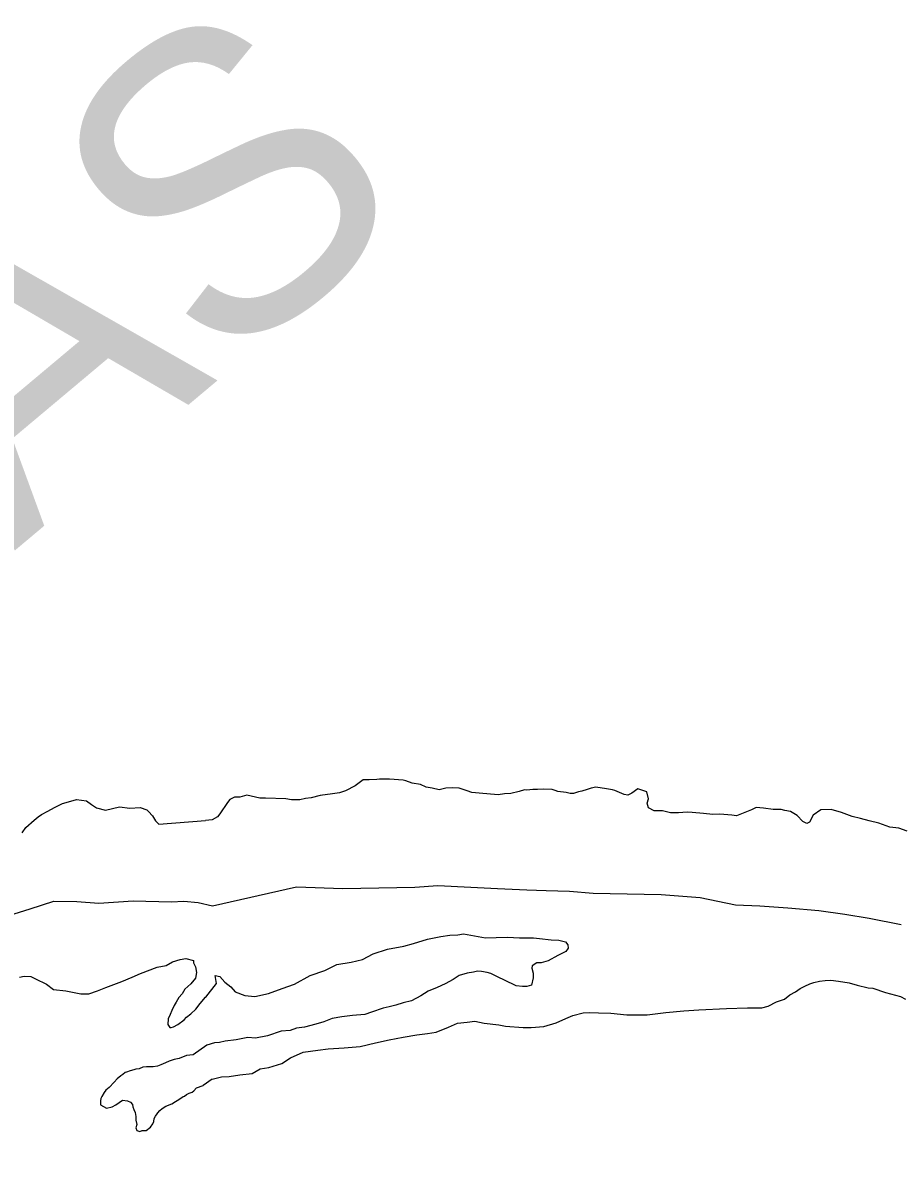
# Model space of a CAD drawing. Extents: x 1370567 to 1373900, y 377514 to 379648.
# Drawn here: x 1371037.64 to 1371056.27, y 379434.21 to 379458.41 of the extents above; entities that cross this region are included whole.
import ezdxf

# ---------------------------------------------------------------- set-up
doc = ezdxf.new("R2010")
doc.units = 0
doc.layers.add('Default', color=7, linetype='Continuous')

msp = doc.modelspace()

# ---------------------------------------------------------------- linework, layer by layer
at = {"layer": 'Default'}
for points in [[(1371049.498, 379442.099), (1371049.428, 379442.09), (1371049.318, 379442.051), (1371049.248, 379442.051), (1371049.168, 379442.072), (1371048.989, 379442.094), (1371048.929, 379442.114), (1371048.869, 379442.135), (1371048.69, 379442.146), (1371048.56, 379442.138), (1371048.46, 379442.138), (1371048.33, 379442.12), (1371048.28, 379442.13), (1371048.17, 379442.091), (1371047.99, 379442.053), (1371047.86, 379442.044), (1371047.72, 379442.025), (1371047.321, 379442.059), (1371047.161, 379442.07), (1371047.062, 379442.111), (1371046.892, 379442.163), (1371046.763, 379442.174), (1371046.613, 379442.165), (1371046.473, 379442.127), (1371046.323, 379442.168), (1371046.194, 379442.189), (1371046.074, 379442.24), (1371045.895, 379442.272), (1371045.766, 379442.323), (1371045.706, 379442.334), (1371045.416, 379442.356), (1371045.207, 379442.358), (1371045.147, 379442.349), (1371044.987, 379442.34), (1371044.857, 379442.342), (1371044.686, 379442.213), (1371044.486, 379442.105), (1371044.355, 379442.066), (1371044.205, 379442.047), (1371043.945, 379442.01), (1371043.755, 379441.962), (1371043.635, 379441.943), (1371043.515, 379441.914), (1371043.336, 379441.915), (1371043.216, 379441.937), (1371042.787, 379441.95), (1371042.667, 379441.952), (1371042.388, 379442.014), (1371042.238, 379441.976), (1371042.128, 379441.977), (1371042.028, 379441.927), (1371041.977, 379441.858), (1371041.815, 379441.619), (1371041.765, 379441.56), (1371041.654, 379441.491), (1371041.514, 379441.482)], [(1371049.498, 379442.099), (1371049.428, 379442.09), (1371049.318, 379442.051), (1371049.248, 379442.051), (1371049.168, 379442.072), (1371048.989, 379442.094), (1371048.929, 379442.114), (1371048.869, 379442.135), (1371048.69, 379442.146), (1371048.56, 379442.138), (1371048.46, 379442.138), (1371048.33, 379442.12), (1371048.28, 379442.13), (1371048.17, 379442.091), (1371047.99, 379442.053), (1371047.86, 379442.044), (1371047.72, 379442.025), (1371047.321, 379442.059), (1371047.161, 379442.07), (1371047.062, 379442.111), (1371046.892, 379442.163), (1371046.763, 379442.174), (1371046.613, 379442.165), (1371046.473, 379442.127), (1371046.323, 379442.168), (1371046.194, 379442.189), (1371046.074, 379442.24), (1371045.895, 379442.272), (1371045.766, 379442.323), (1371045.706, 379442.334), (1371045.416, 379442.356), (1371045.207, 379442.358), (1371045.147, 379442.349), (1371044.987, 379442.34), (1371044.857, 379442.342), (1371044.686, 379442.213), (1371044.486, 379442.105), (1371044.355, 379442.066), (1371044.205, 379442.047), (1371043.945, 379442.01), (1371043.755, 379441.962), (1371043.635, 379441.943), (1371043.515, 379441.914), (1371043.336, 379441.915), (1371043.216, 379441.937), (1371042.787, 379441.95), (1371042.667, 379441.952), (1371042.388, 379442.014), (1371042.238, 379441.976), (1371042.128, 379441.977), (1371042.028, 379441.927), (1371041.977, 379441.858), (1371041.815, 379441.619), (1371041.765, 379441.56), (1371041.654, 379441.491), (1371041.514, 379441.482)], [(1371056.4, 379441.255), (1371056.221, 379441.317), (1371056.031, 379441.339), (1371055.802, 379441.421), (1371055.593, 379441.473), (1371055.414, 379441.524), (1371055.234, 379441.566), (1371055.005, 379441.648), (1371054.786, 379441.71), (1371054.567, 379441.702), (1371054.406, 379441.594), (1371054.325, 379441.444), (1371054.274, 379441.415), (1371054.185, 379441.456), (1371054.066, 379441.587), (1371053.927, 379441.668), (1371053.808, 379441.689), (1371053.728, 379441.71), (1371053.558, 379441.711), (1371053.349, 379441.743), (1371053.199, 379441.755), (1371053.099, 379441.706), (1371052.778, 379441.579), (1371052.678, 379441.589), (1371052.429, 379441.612), (1371052.279, 379441.603), (1371052.08, 379441.625), (1371051.84, 379441.647), (1371051.73, 379441.658), (1371051.551, 379441.64), (1371051.381, 379441.641), (1371051.212, 379441.683), (1371051.032, 379441.685), (1371050.913, 379441.746), (1371050.883, 379441.846), (1371050.914, 379441.936), (1371050.876, 379442.086), (1371050.687, 379442.148), (1371050.556, 379442.059), (1371050.476, 379442.02), (1371050.396, 379442.031), (1371050.197, 379442.112), (1371050.147, 379442.133), (1371050.018, 379442.154), (1371049.798, 379442.186), (1371049.698, 379442.167), (1371049.608, 379442.138), (1371049.498, 379442.099)], [(1371056.4, 379441.255), (1371056.221, 379441.317), (1371056.031, 379441.339), (1371055.802, 379441.421), (1371055.593, 379441.473), (1371055.414, 379441.524), (1371055.234, 379441.566), (1371055.005, 379441.648), (1371054.786, 379441.71), (1371054.567, 379441.702), (1371054.406, 379441.594), (1371054.325, 379441.444), (1371054.274, 379441.415), (1371054.185, 379441.456), (1371054.066, 379441.587), (1371053.927, 379441.668), (1371053.808, 379441.689), (1371053.728, 379441.71), (1371053.558, 379441.711), (1371053.349, 379441.743), (1371053.199, 379441.755), (1371053.099, 379441.706), (1371052.778, 379441.579), (1371052.678, 379441.589), (1371052.429, 379441.612), (1371052.279, 379441.603), (1371052.08, 379441.625), (1371051.84, 379441.647), (1371051.73, 379441.658), (1371051.551, 379441.64), (1371051.381, 379441.641), (1371051.212, 379441.683), (1371051.032, 379441.685), (1371050.913, 379441.746), (1371050.883, 379441.846), (1371050.914, 379441.936), (1371050.876, 379442.086), (1371050.687, 379442.148), (1371050.556, 379442.059), (1371050.476, 379442.02), (1371050.396, 379442.031), (1371050.197, 379442.112), (1371050.147, 379442.133), (1371050.018, 379442.154), (1371049.798, 379442.186), (1371049.698, 379442.167), (1371049.608, 379442.138), (1371049.498, 379442.099)], [(1371037.623, 379441.22), (1371037.702, 379441.331), (1371037.88, 379441.483), (1371037.96, 379441.554), (1371038.029, 379441.604), (1371038.168, 379441.676), (1371038.307, 379441.757), (1371038.476, 379441.839), (1371038.655, 379441.891), (1371038.775, 379441.922), (1371038.985, 379441.894), (1371039.096, 379441.816), (1371039.196, 379441.746), (1371039.387, 379441.698), (1371039.536, 379441.73), (1371039.686, 379441.772), (1371039.906, 379441.744), (1371040.125, 379441.756), (1371040.266, 379441.707), (1371040.306, 379441.668), (1371040.387, 379441.579), (1371040.448, 379441.469), (1371040.519, 379441.4), (1371041.514, 379441.482)], [(1371037.623, 379441.22), (1371037.702, 379441.331), (1371037.88, 379441.483), (1371037.96, 379441.554), (1371038.029, 379441.604), (1371038.168, 379441.676), (1371038.307, 379441.757), (1371038.476, 379441.839), (1371038.655, 379441.891), (1371038.775, 379441.922), (1371038.985, 379441.894), (1371039.096, 379441.816), (1371039.196, 379441.746), (1371039.387, 379441.698), (1371039.536, 379441.73), (1371039.686, 379441.772), (1371039.906, 379441.744), (1371040.125, 379441.756), (1371040.266, 379441.707), (1371040.306, 379441.668), (1371040.387, 379441.579), (1371040.448, 379441.469), (1371040.519, 379441.4), (1371041.514, 379441.482)], [(1371041.66, 379439.67), (1371043.445, 379440.07), (1371044.424, 379440.036), (1371045.952, 379440.065), (1371046.442, 379440.098), (1371047.141, 379440.063), (1371047.711, 379440.036), (1371048.33, 379440.01), (1371048.74, 379439.993), (1371049.239, 379439.976), (1371049.739, 379439.939), (1371051.178, 379439.908), (1371052.007, 379439.843), (1371052.757, 379439.688), (1371053.277, 379439.671), (1371053.866, 379439.625), (1371054.526, 379439.569), (1371055.076, 379439.492), (1371055.596, 379439.405), (1371056.276, 379439.27)], [(1371041.66, 379439.67), (1371043.445, 379440.07), (1371044.424, 379440.036), (1371045.952, 379440.065), (1371046.442, 379440.098), (1371047.141, 379440.063), (1371047.711, 379440.036), (1371048.33, 379440.01), (1371048.74, 379439.993), (1371049.239, 379439.976), (1371049.739, 379439.939), (1371051.178, 379439.908), (1371052.007, 379439.843), (1371052.757, 379439.688), (1371053.277, 379439.671), (1371053.866, 379439.625), (1371054.526, 379439.569), (1371055.076, 379439.492), (1371055.596, 379439.405), (1371056.276, 379439.27)], [(1371037.225, 379439.428), (1371037.793, 379439.603), (1371038.291, 379439.768), (1371038.781, 379439.763), (1371039.251, 379439.727), (1371039.98, 379439.774), (1371040.79, 379439.752), (1371041.049, 379439.764), (1371041.359, 379439.737), (1371041.66, 379439.67)], [(1371037.225, 379439.428), (1371037.793, 379439.603), (1371038.291, 379439.768), (1371038.781, 379439.763), (1371039.251, 379439.727), (1371039.98, 379439.774), (1371040.79, 379439.752), (1371041.049, 379439.764), (1371041.359, 379439.737), (1371041.66, 379439.67)], [(1371041.516, 379437.727), (1371041.742, 379438.019), (1371041.714, 379438.189), (1371041.814, 379438.168), (1371041.922, 379438.047), (1371042.051, 379437.946), (1371042.14, 379437.845), (1371042.349, 379437.763), (1371042.559, 379437.741), (1371042.849, 379437.808), (1371043.139, 379437.916), (1371043.4, 379438.003), (1371043.731, 379438.19), (1371044.042, 379438.297), (1371044.302, 379438.425), (1371044.602, 379438.472), (1371044.842, 379438.53), (1371045.073, 379438.648), (1371045.374, 379438.745), (1371045.724, 379438.812), (1371045.924, 379438.87), (1371046.224, 379438.958), (1371046.504, 379439.015), (1371046.694, 379439.043), (1371046.864, 379439.052), (1371046.984, 379439.071), (1371047.453, 379438.986), (1371047.682, 379438.994), (1371047.922, 379439.002), (1371048.172, 379438.99), (1371048.471, 379438.987), (1371048.601, 379438.976), (1371048.85, 379438.944), (1371049.01, 379438.942), (1371049.149, 379438.901), (1371049.199, 379438.84), (1371049.208, 379438.77), (1371049.157, 379438.701), (1371048.987, 379438.612), (1371048.786, 379438.504), (1371048.636, 379438.455), (1371048.546, 379438.456), (1371048.446, 379438.397), (1371048.435, 379438.347), (1371048.464, 379438.237), (1371048.463, 379438.137), (1371048.432, 379437.987), (1371048.332, 379437.958), (1371048.242, 379437.959), (1371048.102, 379437.97), (1371047.854, 379438.092), (1371047.725, 379438.154), (1371047.566, 379438.235), (1371047.486, 379438.256), (1371047.366, 379438.277), (1371047.286, 379438.278), (1371047.196, 379438.258), (1371047.066, 379438.24), (1371046.896, 379438.191), (1371046.766, 379438.102), (1371046.595, 379438.014), (1371046.425, 379437.935), (1371046.234, 379437.857), (1371046.084, 379437.758), (1371045.883, 379437.65), (1371045.703, 379437.612), (1371045.553, 379437.563), (1371045.412, 379437.525), (1371045.282, 379437.496), (1371045.032, 379437.408), (1371044.892, 379437.359), (1371044.632, 379437.342), (1371044.402, 379437.314), (1371044.202, 379437.276), (1371044.022, 379437.207), (1371043.851, 379437.159), (1371043.611, 379437.091), (1371043.441, 379437.072), (1371043.311, 379437.024), (1371043.121, 379437.005), (1371042.831, 379436.908), (1371042.571, 379436.86), (1371042.411, 379436.872), (1371042.161, 379436.824), (1371041.931, 379436.796), (1371041.811, 379436.767), (1371041.701, 379436.758), (1371041.541, 379436.71)], [(1371041.516, 379437.727), (1371041.742, 379438.019), (1371041.714, 379438.189), (1371041.814, 379438.168), (1371041.922, 379438.047), (1371042.051, 379437.946), (1371042.14, 379437.845), (1371042.349, 379437.763), (1371042.559, 379437.741), (1371042.849, 379437.808), (1371043.139, 379437.916), (1371043.4, 379438.003), (1371043.731, 379438.19), (1371044.042, 379438.297), (1371044.302, 379438.425), (1371044.602, 379438.472), (1371044.842, 379438.53), (1371045.073, 379438.648), (1371045.374, 379438.745), (1371045.724, 379438.812), (1371045.924, 379438.87), (1371046.224, 379438.958), (1371046.504, 379439.015), (1371046.694, 379439.043), (1371046.864, 379439.052), (1371046.984, 379439.071), (1371047.453, 379438.986), (1371047.682, 379438.994), (1371047.922, 379439.002), (1371048.172, 379438.99), (1371048.471, 379438.987), (1371048.601, 379438.976), (1371048.85, 379438.944), (1371049.01, 379438.942), (1371049.149, 379438.901), (1371049.199, 379438.84), (1371049.208, 379438.77), (1371049.157, 379438.701), (1371048.987, 379438.612), (1371048.786, 379438.504), (1371048.636, 379438.455), (1371048.546, 379438.456), (1371048.446, 379438.397), (1371048.435, 379438.347), (1371048.464, 379438.237), (1371048.463, 379438.137), (1371048.432, 379437.987), (1371048.332, 379437.958), (1371048.242, 379437.959), (1371048.102, 379437.97), (1371047.854, 379438.092), (1371047.725, 379438.154), (1371047.566, 379438.235), (1371047.486, 379438.256), (1371047.366, 379438.277), (1371047.286, 379438.278), (1371047.196, 379438.258), (1371047.066, 379438.24), (1371046.896, 379438.191), (1371046.766, 379438.102), (1371046.595, 379438.014), (1371046.425, 379437.935), (1371046.234, 379437.857), (1371046.084, 379437.758), (1371045.883, 379437.65), (1371045.703, 379437.612), (1371045.553, 379437.563), (1371045.412, 379437.525), (1371045.282, 379437.496), (1371045.032, 379437.408), (1371044.892, 379437.359), (1371044.632, 379437.342), (1371044.402, 379437.314), (1371044.202, 379437.276), (1371044.022, 379437.207), (1371043.851, 379437.159), (1371043.611, 379437.091), (1371043.441, 379437.072), (1371043.311, 379437.024), (1371043.121, 379437.005), (1371042.831, 379436.908), (1371042.571, 379436.86), (1371042.411, 379436.872), (1371042.161, 379436.824), (1371041.931, 379436.796), (1371041.811, 379436.767), (1371041.701, 379436.758), (1371041.541, 379436.71)], [(1371037.565, 379438.157), (1371037.665, 379438.178), (1371037.805, 379438.169), (1371037.905, 379438.12), (1371038.136, 379438.003), (1371038.287, 379437.894), (1371038.547, 379437.867), (1371038.868, 379437.8), (1371039.038, 379437.802), (1371039.217, 379437.863), (1371039.396, 379437.935), (1371039.734, 379438.059), (1371039.953, 379438.151), (1371040.132, 379438.233), (1371040.49, 379438.367), (1371040.68, 379438.399), (1371040.809, 379438.48), (1371040.978, 379438.532), (1371041.098, 379438.553), (1371041.258, 379438.505)], [(1371037.565, 379438.157), (1371037.665, 379438.178), (1371037.805, 379438.169), (1371037.905, 379438.12), (1371038.136, 379438.003), (1371038.287, 379437.894), (1371038.547, 379437.867), (1371038.868, 379437.8), (1371039.038, 379437.802), (1371039.217, 379437.863), (1371039.396, 379437.935), (1371039.734, 379438.059), (1371039.953, 379438.151), (1371040.132, 379438.233), (1371040.49, 379438.367), (1371040.68, 379438.399), (1371040.809, 379438.48), (1371040.978, 379438.532), (1371041.098, 379438.553), (1371041.258, 379438.505)], [(1371041.258, 379438.505), (1371041.259, 379438.455), (1371041.3, 379438.375), (1371041.321, 379438.255), (1371041.302, 379438.135), (1371041.204, 379438.013), (1371041.075, 379437.902), (1371041.016, 379437.801), (1371040.947, 379437.721), (1371040.888, 379437.62), (1371040.849, 379437.55), (1371040.8, 379437.449), (1371040.761, 379437.359), (1371040.722, 379437.268), (1371040.713, 379437.148), (1371040.753, 379437.089), (1371040.783, 379437.089), (1371040.833, 379437.1), (1371040.922, 379437.151), (1371041.061, 379437.252), (1371041.11, 379437.303), (1371041.199, 379437.374), (1371041.308, 379437.475), (1371041.397, 379437.596), (1371041.515, 379437.727), (1371041.519, 379437.731)], [(1371041.258, 379438.505), (1371041.259, 379438.455), (1371041.3, 379438.375), (1371041.321, 379438.255), (1371041.302, 379438.135), (1371041.204, 379438.013), (1371041.075, 379437.902), (1371041.016, 379437.801), (1371040.947, 379437.721), (1371040.888, 379437.62), (1371040.849, 379437.55), (1371040.8, 379437.449), (1371040.761, 379437.359), (1371040.722, 379437.268), (1371040.713, 379437.148), (1371040.753, 379437.089), (1371040.783, 379437.089), (1371040.833, 379437.1), (1371040.922, 379437.151), (1371041.061, 379437.252), (1371041.11, 379437.303), (1371041.199, 379437.374), (1371041.308, 379437.475), (1371041.397, 379437.596), (1371041.515, 379437.727), (1371041.519, 379437.731)], [(1371052.569, 379437.487), (1371053.011, 379437.505), (1371053.32, 379437.502), (1371053.45, 379437.541), (1371053.631, 379437.629), (1371053.801, 379437.688), (1371053.912, 379437.777), (1371054.032, 379437.846), (1371054.133, 379437.915), (1371054.233, 379437.964), (1371054.333, 379438.013), (1371054.423, 379438.042), (1371054.544, 379438.071), (1371054.663, 379438.08), (1371054.783, 379438.089), (1371054.943, 379438.067), (1371055.172, 379438.035), (1371055.342, 379437.984), (1371055.571, 379437.931), (1371055.67, 379437.921), (1371055.939, 379437.828), (1371056.258, 379437.745), (1371056.367, 379437.684)], [(1371052.569, 379437.487), (1371053.011, 379437.505), (1371053.32, 379437.502), (1371053.45, 379437.541), (1371053.631, 379437.629), (1371053.801, 379437.688), (1371053.912, 379437.777), (1371054.032, 379437.846), (1371054.133, 379437.915), (1371054.233, 379437.964), (1371054.333, 379438.013), (1371054.423, 379438.042), (1371054.544, 379438.071), (1371054.663, 379438.08), (1371054.783, 379438.089), (1371054.943, 379438.067), (1371055.172, 379438.035), (1371055.342, 379437.984), (1371055.571, 379437.931), (1371055.67, 379437.921), (1371055.939, 379437.828), (1371056.258, 379437.745), (1371056.367, 379437.684)], [(1371041.654, 379435.988), (1371041.654, 379435.988), (1371041.854, 379436.037), (1371042.014, 379436.045), (1371042.244, 379436.083), (1371042.504, 379436.111), (1371042.675, 379436.209), (1371042.855, 379436.238), (1371043.135, 379436.325), (1371043.316, 379436.443), (1371043.586, 379436.561), (1371043.896, 379436.608), (1371044.116, 379436.636), (1371044.456, 379436.653), (1371044.796, 379436.68), (1371045.116, 379436.757), (1371045.406, 379436.824), (1371045.706, 379436.882), (1371045.996, 379436.929), (1371046.226, 379436.957), (1371046.406, 379436.985), (1371046.667, 379437.093), (1371046.857, 379437.181), (1371047.067, 379437.199), (1371047.227, 379437.218), (1371047.426, 379437.176), (1371047.735, 379437.143), (1371047.875, 379437.112), (1371048.254, 379437.088), (1371048.424, 379437.087), (1371048.694, 379437.104), (1371048.954, 379437.182), (1371049.155, 379437.28), (1371049.305, 379437.339), (1371049.525, 379437.397), (1371049.665, 379437.405), (1371049.854, 379437.394), (1371050.114, 379437.391), (1371050.453, 379437.358), (1371050.883, 379437.354), (1371051.282, 379437.401), (1371051.662, 379437.437), (1371051.982, 379437.464), (1371052.569, 379437.487)], [(1371041.654, 379435.988), (1371041.654, 379435.988), (1371041.854, 379436.037), (1371042.014, 379436.045), (1371042.244, 379436.083), (1371042.504, 379436.111), (1371042.675, 379436.209), (1371042.855, 379436.238), (1371043.135, 379436.325), (1371043.316, 379436.443), (1371043.586, 379436.561), (1371043.896, 379436.608), (1371044.116, 379436.636), (1371044.456, 379436.653), (1371044.796, 379436.68), (1371045.116, 379436.757), (1371045.406, 379436.824), (1371045.706, 379436.882), (1371045.996, 379436.929), (1371046.226, 379436.957), (1371046.406, 379436.985), (1371046.667, 379437.093), (1371046.857, 379437.181), (1371047.067, 379437.199), (1371047.227, 379437.218), (1371047.426, 379437.176), (1371047.735, 379437.143), (1371047.875, 379437.112), (1371048.254, 379437.088), (1371048.424, 379437.087), (1371048.694, 379437.104), (1371048.954, 379437.182), (1371049.155, 379437.28), (1371049.305, 379437.339), (1371049.525, 379437.397), (1371049.665, 379437.405), (1371049.854, 379437.394), (1371050.114, 379437.391), (1371050.453, 379437.358), (1371050.883, 379437.354), (1371051.282, 379437.401), (1371051.662, 379437.437), (1371051.982, 379437.464), (1371052.569, 379437.487)], [(1371041.541, 379436.71), (1371041.249, 379436.503), (1371041.109, 379436.492), (1371040.95, 379436.43), (1371040.85, 379436.409), (1371040.741, 379436.368), (1371040.661, 379436.337), (1371040.562, 379436.296), (1371040.492, 379436.265), (1371040.402, 379436.254), (1371040.312, 379436.253), (1371040.262, 379436.253), (1371040.183, 379436.242), (1371040.103, 379436.211), (1371040.033, 379436.2), (1371039.993, 379436.19), (1371039.914, 379436.169), (1371039.834, 379436.138), (1371039.804, 379436.128), (1371039.755, 379436.087), (1371039.715, 379436.057), (1371039.636, 379435.996), (1371039.577, 379435.925), (1371039.468, 379435.814), (1371039.399, 379435.753), (1371039.359, 379435.703), (1371039.31, 379435.622), (1371039.29, 379435.582), (1371039.281, 379435.532), (1371039.282, 379435.442), (1371039.412, 379435.373), (1371039.532, 379435.405), (1371039.612, 379435.445), (1371039.75, 379435.547), (1371039.86, 379435.528), (1371039.921, 379435.499), (1371039.961, 379435.449), (1371039.972, 379435.399), (1371039.992, 379435.349), (1371040.023, 379435.279), (1371040.034, 379435.199), (1371040.034, 379435.119), (1371040.055, 379435.03), (1371040.036, 379434.959), (1371040.057, 379434.899), (1371040.117, 379434.88), (1371040.167, 379434.901), (1371040.256, 379434.901), (1371040.346, 379434.972), (1371040.395, 379435.043), (1371040.414, 379435.093), (1371040.424, 379435.153), (1371040.453, 379435.204), (1371040.483, 379435.254), (1371040.502, 379435.274), (1371040.542, 379435.325), (1371040.591, 379435.365), (1371040.671, 379435.416), (1371040.8, 379435.468), (1371040.879, 379435.518), (1371040.949, 379435.559), (1371041.038, 379435.62), (1371041.068, 379435.63), (1371041.108, 379435.661), (1371041.167, 379435.691), (1371041.227, 379435.712), (1371041.267, 379435.743), (1371041.318, 379435.802), (1371041.465, 379435.855)], [(1371041.541, 379436.71), (1371041.249, 379436.503), (1371041.109, 379436.492), (1371040.95, 379436.43), (1371040.85, 379436.409), (1371040.741, 379436.368), (1371040.661, 379436.337), (1371040.562, 379436.296), (1371040.492, 379436.265), (1371040.402, 379436.254), (1371040.312, 379436.253), (1371040.262, 379436.253), (1371040.183, 379436.242), (1371040.103, 379436.211), (1371040.033, 379436.2), (1371039.993, 379436.19), (1371039.914, 379436.169), (1371039.834, 379436.138), (1371039.804, 379436.128), (1371039.755, 379436.087), (1371039.715, 379436.057), (1371039.636, 379435.996), (1371039.577, 379435.925), (1371039.468, 379435.814), (1371039.399, 379435.753), (1371039.359, 379435.703), (1371039.31, 379435.622), (1371039.29, 379435.582), (1371039.281, 379435.532), (1371039.282, 379435.442), (1371039.412, 379435.373), (1371039.532, 379435.405), (1371039.612, 379435.445), (1371039.75, 379435.547), (1371039.86, 379435.528), (1371039.921, 379435.499), (1371039.961, 379435.449), (1371039.972, 379435.399), (1371039.992, 379435.349), (1371040.023, 379435.279), (1371040.034, 379435.199), (1371040.034, 379435.119), (1371040.055, 379435.03), (1371040.036, 379434.959), (1371040.057, 379434.899), (1371040.117, 379434.88), (1371040.167, 379434.901), (1371040.256, 379434.901), (1371040.346, 379434.972), (1371040.395, 379435.043), (1371040.414, 379435.093), (1371040.424, 379435.153), (1371040.453, 379435.204), (1371040.483, 379435.254), (1371040.502, 379435.274), (1371040.542, 379435.325), (1371040.591, 379435.365), (1371040.671, 379435.416), (1371040.8, 379435.468), (1371040.879, 379435.518), (1371040.949, 379435.559), (1371041.038, 379435.62), (1371041.068, 379435.63), (1371041.108, 379435.661), (1371041.167, 379435.691), (1371041.227, 379435.712), (1371041.267, 379435.743), (1371041.318, 379435.802), (1371041.465, 379435.855)], [(1371041.654, 379435.988), (1371041.465, 379435.855)], [(1371041.654, 379435.988), (1371041.465, 379435.855)]]:
    msp.add_lwpolyline(points, dxfattribs=at)

# ---------------------------------------------------------------- texts
msp.add_text('ARKANSAS', height=6.336, rotation=40, dxfattribs=at).set_placement((1371010.76, 379424.8))

doc.saveas('drawing.dxf')
